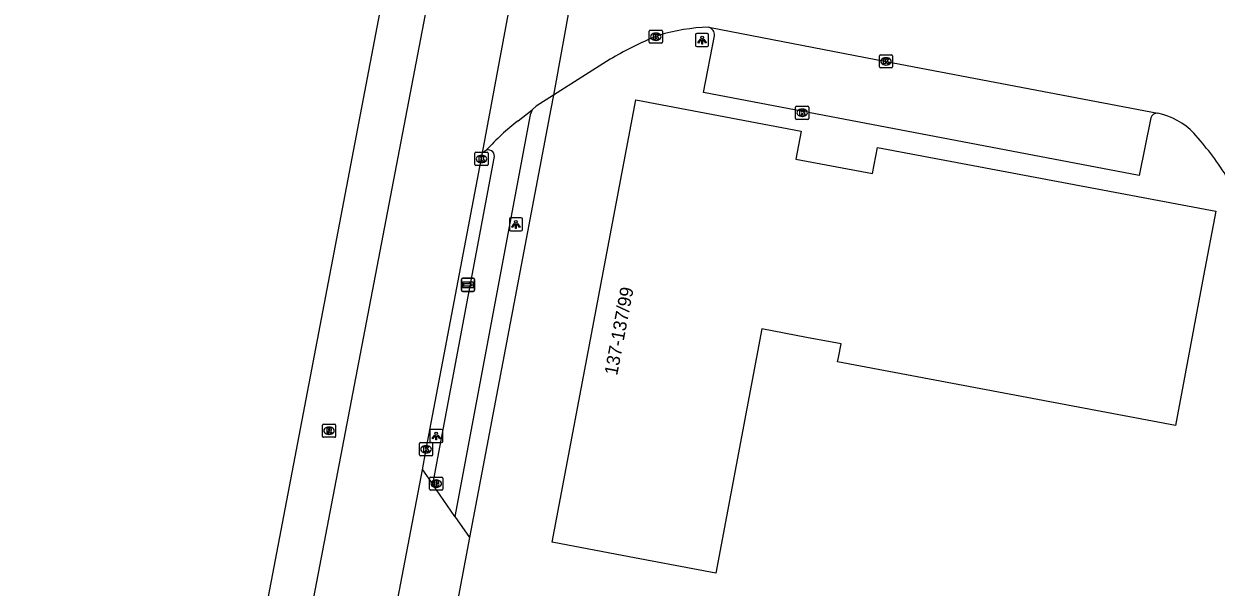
# Model space of a CAD drawing. Extents: x 161696 to 162377, y 380761 to 381673.
# Drawn here: x 161799.7 to 161890.3, y 381522.3 to 381565.1 of the extents above; entities that cross this region are included whole.
import ezdxf

# ---------------------------------------------------------------- set-up
doc = ezdxf.new("R2010")
doc.units = 0
for name, color, linetype in [('IMGEO_Brandkraan', 7, 'Continuous'), ('IMGEO_Fietspad_open', 7, 'Continuous'), ('IMGEO_Kolk', 7, 'Continuous'), ('IMGEO_Lichtpunt', 7, 'Continuous'), ('IMGEO_OVBaan_gesloten', 7, 'Continuous'), ('IMGEO_Pand', 7, 'Continuous'), ('IMGEO_Pand_nummerreeks', 7, 'Continuous'), ('IMGEO_Parkeervlak_open', 7, 'Continuous'), ('IMGEO_Rijbaan_lokaal_open', 7, 'Continuous'), ('IMGEO_Rijbaan_regionaal_gesloten', 7, 'Continuous'), ('IMGEO_Rioolput', 7, 'Continuous'), ('IMGEO_Voetpad_open', 7, 'Continuous'), ('IMGEO_Wegwijzer', 7, 'Continuous')]:
    doc.layers.add(name, color=color, linetype=linetype)

msp = doc.modelspace()

# ---------------------------------------------------------------- linework, layer by layer
at = {"layer": 'IMGEO_Brandkraan'}
for p, q in [((161830.553, 381529.759), (161830.553, 381530.611)), ((161830.628, 381530.685), (161831.48, 381530.685)), ((161831.041, 381530.465), (161831.066, 381530.465)), ((161831.554, 381530.611), (161831.554, 381529.759)), ((161831.48, 381529.685), (161830.628, 381529.685)), ((161831.064, 381529.905), (161831.039, 381529.905))]:
    msp.add_line(p, q, dxfattribs=at)
for points in [[(161830.553, 381529.759), (161830.553, 381530.611)], [(161830.628, 381530.685), (161831.48, 381530.685)], [(161830.901, 381530.385), (161830.901, 381529.985), (161831.114, 381529.985)], [(161831.132, 381530.385), (161830.901, 381530.385)], [(161831.08, 381530.304), (161831.026, 381530.304), (161831.026, 381530.228)], [(161831.554, 381530.611), (161831.554, 381529.759)], [(161831.48, 381529.685), (161830.628, 381529.685)], [(161831.026, 381530.228), (161831.079, 381530.228)], [(161831.088, 381530.152), (161831.026, 381530.152), (161831.026, 381530.071)], [(161831.026, 381530.071), (161831.088, 381530.071)]]:
    msp.add_lwpolyline(points, dxfattribs=at)
for centre, radius, start, end in [((161830.63, 381530.609), 0.0765, 91.55205, 178.44795), ((161830.63, 381530.609), 0.0765, 91.55205, 178.44795), ((161831.081, 381530.266), 0.0379, 267.82845, 90.93552), ((161831.136, 381530.24), 0.145, 59.4692, 91.53667), ((161831.161, 381530.287), 0.0922, 285.51372, 58.15012), ((161831.478, 381530.609), 0.0765, 1.55205, 88.44795), ((161831.478, 381530.609), 0.0765, 1.55205, 88.44795), ((161830.63, 381529.761), 0.0765, 181.55205, 268.44795), ((161830.63, 381529.761), 0.0765, 181.55205, 268.44795), ((161831.089, 381530.111), 0.0404, 269.87594, 90.50774), ((161831.12, 381530.236), 0.251, 268.66757, 293.53466), ((161831.166, 381530.095), 0.105, 301.31148, 78.98903), ((161831.478, 381529.761), 0.0765, 271.55205, 358.44795), ((161831.478, 381529.761), 0.0765, 271.55205, 358.44795)]:
    msp.add_arc(centre, radius, start, end, dxfattribs=at)
for centre, major_axis, ratio, start_param, end_param in [((161831.04, 381530.185), (-0.387, 0.002), 0.722429, 4.712389, 7.853982), ((161831.065, 381530.185), (-0.39, 0.002), 0.717154, 1.570796, 4.712389)]:
    msp.add_ellipse(centre, major_axis=major_axis, ratio=ratio, start_param=start_param, end_param=end_param, dxfattribs=at)
at = {"layer": 'IMGEO_Fietspad_open'}
for points in [[(161838.355, 381558.582), (161838.185, 381558.209), (161832.474, 381527.693)], [(161830.782, 381530.114), (161835.453, 381554.904)]]:
    msp.add_lwpolyline(points, dxfattribs=at)
msp.add_arc((161834.991, 381555.055), 0.486, 341.90564, 103.90153, dxfattribs=at)
at = {"layer": 'IMGEO_Kolk'}
for p, q in [((161847.245, 381563.707), (161847.245, 381564.559)), ((161847.32, 381564.633), (161848.172, 381564.633)), ((161847.756, 381563.853), (161847.731, 381563.853)), ((161847.733, 381564.413), (161847.758, 381564.413)), ((161848.246, 381564.559), (161848.246, 381563.707)), ((161848.172, 381563.633), (161847.32, 381563.633)), ((161864.737, 381561.834), (161864.737, 381562.686)), ((161864.812, 381562.76), (161865.664, 381562.76)), ((161865.225, 381562.54), (161865.25, 381562.54)), ((161865.738, 381562.686), (161865.738, 381561.834)), ((161865.664, 381561.76), (161864.812, 381561.76)), ((161865.248, 381561.98), (161865.223, 381561.98)), ((161858.367, 381557.93), (161858.367, 381558.782)), ((161858.442, 381558.856), (161859.294, 381558.856)), ((161858.855, 381558.636), (161858.88, 381558.636)), ((161859.368, 381558.782), (161859.368, 381557.93)), ((161859.294, 381557.856), (161858.442, 381557.856)), ((161858.878, 381558.076), (161858.853, 381558.076)), ((161833.993, 381554.424), (161833.993, 381555.276)), ((161834.068, 381555.35), (161834.92, 381555.35)), ((161834.481, 381555.13), (161834.506, 381555.13)), ((161834.994, 381555.276), (161834.994, 381554.424)), ((161834.92, 381554.35), (161834.068, 381554.35)), ((161834.504, 381554.57), (161834.479, 381554.57)), ((161829.78, 381532.371), (161829.78, 381533.223)), ((161829.855, 381533.297), (161830.707, 381533.297)), ((161830.268, 381533.077), (161830.293, 381533.077)), ((161830.781, 381533.223), (161830.781, 381532.371)), ((161830.707, 381532.297), (161829.855, 381532.297)), ((161830.291, 381532.517), (161830.266, 381532.517))]:
    msp.add_line(p, q, dxfattribs=at)
for points in [[(161847.245, 381563.707), (161847.245, 381564.559)], [(161847.32, 381564.633), (161848.172, 381564.633)], [(161847.566, 381564.333), (161847.689, 381564.333), (161847.689, 381564.182), (161847.819, 381564.333), (161847.983, 381564.333), (161847.837, 381564.182), (161847.99, 381563.933), (161847.838, 381563.933), (161847.753, 381564.097), (161847.689, 381564.03), (161847.689, 381563.933), (161847.566, 381563.933), (161847.566, 381564.333)], [(161848.246, 381564.559), (161848.246, 381563.707)], [(161848.172, 381563.633), (161847.32, 381563.633)], [(161864.737, 381561.834), (161864.737, 381562.686)], [(161864.812, 381562.76), (161865.664, 381562.76)], [(161865.058, 381562.46), (161865.181, 381562.46), (161865.181, 381562.309), (161865.311, 381562.46), (161865.475, 381562.46), (161865.329, 381562.309), (161865.482, 381562.06), (161865.33, 381562.06), (161865.245, 381562.224), (161865.181, 381562.157), (161865.181, 381562.06), (161865.058, 381562.06), (161865.058, 381562.46)], [(161865.738, 381562.686), (161865.738, 381561.834)], [(161865.664, 381561.76), (161864.812, 381561.76)], [(161858.367, 381557.93), (161858.367, 381558.782)], [(161858.442, 381558.856), (161859.294, 381558.856)], [(161858.688, 381558.556), (161858.811, 381558.556), (161858.811, 381558.405), (161858.941, 381558.556), (161859.105, 381558.556), (161858.959, 381558.405), (161859.112, 381558.156), (161858.96, 381558.156), (161858.875, 381558.32), (161858.811, 381558.253), (161858.811, 381558.156), (161858.688, 381558.156), (161858.688, 381558.556)], [(161859.368, 381558.782), (161859.368, 381557.93)], [(161859.294, 381557.856), (161858.442, 381557.856)], [(161833.993, 381554.424), (161833.993, 381555.276)], [(161834.068, 381555.35), (161834.92, 381555.35)], [(161834.314, 381555.05), (161834.437, 381555.05), (161834.437, 381554.899), (161834.567, 381555.05), (161834.731, 381555.05), (161834.585, 381554.899), (161834.738, 381554.65), (161834.586, 381554.65), (161834.501, 381554.814), (161834.437, 381554.747), (161834.437, 381554.65), (161834.314, 381554.65), (161834.314, 381555.05)], [(161834.994, 381555.276), (161834.994, 381554.424)], [(161834.92, 381554.35), (161834.068, 381554.35)], [(161829.78, 381532.371), (161829.78, 381533.223)], [(161829.855, 381533.297), (161830.707, 381533.297)], [(161830.781, 381533.223), (161830.781, 381532.371)], [(161830.707, 381532.297), (161829.855, 381532.297)], [(161830.101, 381532.997), (161830.224, 381532.997), (161830.224, 381532.846), (161830.354, 381532.997), (161830.518, 381532.997), (161830.372, 381532.846), (161830.525, 381532.597), (161830.373, 381532.597), (161830.288, 381532.761), (161830.224, 381532.694), (161830.224, 381532.597), (161830.101, 381532.597), (161830.101, 381532.997)]]:
    msp.add_lwpolyline(points, dxfattribs=at)
for centre, start, end in [((161847.322, 381564.557), 91.55205, 178.44795), ((161847.322, 381564.557), 91.55205, 178.44795), ((161848.17, 381564.557), 1.55205, 88.44795), ((161848.17, 381564.557), 1.55205, 88.44795), ((161847.322, 381563.709), 181.55205, 268.44795), ((161847.322, 381563.709), 181.55205, 268.44795), ((161848.17, 381563.709), 271.55205, 358.44795), ((161848.17, 381563.709), 271.55205, 358.44795), ((161864.814, 381562.684), 91.55205, 178.44795), ((161864.814, 381562.684), 91.55205, 178.44795), ((161865.662, 381562.684), 1.55205, 88.44795), ((161865.662, 381562.684), 1.55205, 88.44795), ((161864.814, 381561.836), 181.55205, 268.44795), ((161864.814, 381561.836), 181.55205, 268.44795), ((161865.662, 381561.836), 271.55205, 358.44795), ((161865.662, 381561.836), 271.55205, 358.44795), ((161858.444, 381558.78), 91.55205, 178.44795), ((161858.444, 381558.78), 91.55205, 178.44795), ((161859.292, 381558.78), 1.55205, 88.44795), ((161859.292, 381558.78), 1.55205, 88.44795), ((161858.444, 381557.932), 181.55205, 268.44795), ((161858.444, 381557.932), 181.55205, 268.44795), ((161859.292, 381557.932), 271.55205, 358.44795), ((161859.292, 381557.932), 271.55205, 358.44795), ((161834.07, 381555.274), 91.55205, 178.44795), ((161834.07, 381555.274), 91.55205, 178.44795), ((161834.918, 381555.274), 1.55205, 88.44795), ((161834.918, 381555.274), 1.55205, 88.44795), ((161834.07, 381554.426), 181.55205, 268.44795), ((161834.07, 381554.426), 181.55205, 268.44795), ((161834.918, 381554.426), 271.55205, 358.44795), ((161834.918, 381554.426), 271.55205, 358.44795), ((161829.857, 381533.221), 91.55205, 178.44795), ((161829.857, 381533.221), 91.55205, 178.44795), ((161830.705, 381533.221), 1.55205, 88.44795), ((161830.705, 381533.221), 1.55205, 88.44795), ((161829.857, 381532.373), 181.55205, 268.44795), ((161829.857, 381532.373), 181.55205, 268.44795), ((161830.705, 381532.373), 271.55205, 358.44795), ((161830.705, 381532.373), 271.55205, 358.44795)]:
    msp.add_arc(centre, 0.0765, start, end, dxfattribs=at)
for centre, major_axis, ratio, start_param, end_param in [((161847.732, 381564.133), (-0.387, 0.002), 0.722429, 4.712389, 7.853982), ((161847.757, 381564.133), (-0.39, 0.002), 0.717154, 1.570796, 4.712389), ((161865.224, 381562.26), (-0.387, 0.002), 0.722429, 4.712389, 7.853982), ((161865.249, 381562.26), (-0.39, 0.002), 0.717154, 1.570796, 4.712389), ((161858.854, 381558.356), (-0.387, 0.002), 0.722429, 4.712389, 7.853982), ((161858.879, 381558.356), (-0.39, 0.002), 0.717154, 1.570796, 4.712389), ((161834.48, 381554.85), (-0.387, 0.002), 0.722429, 4.712389, 7.853982), ((161834.505, 381554.85), (-0.39, 0.002), 0.717154, 1.570796, 4.712389), ((161830.267, 381532.797), (-0.387, 0.002), 0.722429, 4.712389, 7.853982), ((161830.292, 381532.797), (-0.39, 0.002), 0.717154, 1.570796, 4.712389)]:
    msp.add_ellipse(centre, major_axis=major_axis, ratio=ratio, start_param=start_param, end_param=end_param, dxfattribs=at)
at = {"layer": 'IMGEO_Lichtpunt'}
for p, q in [((161850.758, 381564.279), (161850.758, 381563.472)), ((161850.758, 381564.279), (161850.758, 381563.472)), ((161851.66, 381564.374), (161850.852, 381564.374)), ((161851.66, 381564.374), (161850.852, 381564.374)), ((161851.754, 381563.472), (161851.754, 381564.279)), ((161851.754, 381563.472), (161851.754, 381564.279)), ((161850.852, 381563.378), (161851.66, 381563.378)), ((161850.852, 381563.378), (161851.66, 381563.378)), ((161836.609, 381550.277), (161836.609, 381549.47)), ((161836.609, 381550.277), (161836.609, 381549.47)), ((161837.511, 381550.372), (161836.703, 381550.372)), ((161837.511, 381550.372), (161836.703, 381550.372)), ((161837.605, 381549.47), (161837.605, 381550.277)), ((161837.605, 381549.47), (161837.605, 381550.277)), ((161836.703, 381549.376), (161837.511, 381549.376)), ((161836.703, 381549.376), (161837.511, 381549.376)), ((161830.555, 381534.209), (161830.555, 381533.402)), ((161830.555, 381534.209), (161830.555, 381533.402)), ((161831.457, 381534.304), (161830.649, 381534.304)), ((161831.457, 381534.304), (161830.649, 381534.304)), ((161831.551, 381533.402), (161831.551, 381534.209)), ((161831.551, 381533.402), (161831.551, 381534.209)), ((161830.649, 381533.308), (161831.457, 381533.308)), ((161830.649, 381533.308), (161831.457, 381533.308))]:
    msp.add_line(p, q, dxfattribs=at)
for points in [[(161851.132, 381563.943), (161851.171, 381563.915), (161850.983, 381563.653), (161850.945, 381563.68), (161851.132, 381563.943)], [(161851.234, 381563.895), (161851.281, 381563.895), (161851.281, 381563.573), (161851.234, 381563.573), (161851.234, 381563.895)], [(161851.344, 381563.915), (161851.382, 381563.942), (161851.569, 381563.68), (161851.53, 381563.652), (161851.344, 381563.915)], [(161836.983, 381549.941), (161837.022, 381549.913), (161836.834, 381549.651), (161836.796, 381549.678), (161836.983, 381549.941)], [(161837.085, 381549.893), (161837.132, 381549.893), (161837.132, 381549.571), (161837.085, 381549.571), (161837.085, 381549.893)], [(161837.195, 381549.913), (161837.233, 381549.94), (161837.42, 381549.678), (161837.381, 381549.65), (161837.195, 381549.913)], [(161830.929, 381533.873), (161830.968, 381533.845), (161830.78, 381533.583), (161830.742, 381533.61), (161830.929, 381533.873)], [(161831.031, 381533.825), (161831.078, 381533.825), (161831.078, 381533.503), (161831.031, 381533.503), (161831.031, 381533.825)], [(161831.141, 381533.845), (161831.179, 381533.872), (161831.366, 381533.61), (161831.327, 381533.582), (161831.141, 381533.845)]]:
    msp.add_lwpolyline(points, dxfattribs=at)
for centre in [(161851.257, 381564.077), (161837.108, 381550.075), (161831.054, 381534.007)]:
    msp.add_circle(centre, 0.0994, dxfattribs=at)
for centre, start, end in [((161850.852, 381564.279), 90, 180), ((161850.852, 381564.279), 90, 180), ((161851.66, 381564.279), 0, 90), ((161851.66, 381564.279), 0, 90), ((161850.852, 381563.472), 180, 270), ((161850.852, 381563.472), 180, 270), ((161851.66, 381563.472), 270, 0), ((161851.66, 381563.472), 270, 360), ((161836.703, 381550.277), 90, 180), ((161836.703, 381550.277), 90, 180), ((161837.511, 381550.277), 0, 90), ((161837.511, 381550.277), 0, 90), ((161836.703, 381549.47), 180, 270), ((161836.703, 381549.47), 180, 270), ((161837.511, 381549.47), 270, 0), ((161837.511, 381549.47), 270, 360), ((161830.649, 381534.209), 90, 180), ((161830.649, 381534.209), 90, 180), ((161831.457, 381534.209), 0, 90), ((161831.457, 381534.209), 0, 90), ((161830.649, 381533.402), 180, 270), ((161830.649, 381533.402), 180, 270), ((161831.457, 381533.402), 270, 0), ((161831.457, 381533.402), 270, 360)]:
    msp.add_arc(centre, 0.0946, start, end, dxfattribs=at)
at = {"layer": 'IMGEO_OVBaan_gesloten'}
msp.add_lwpolyline([(161842.106, 381627.976), (161817.605, 381500), (161802.96, 381423.502), (161799.71, 381424.12), (161814.187, 381500), (161837.272, 381620.993)], dxfattribs=at)
at = {"layer": 'IMGEO_Pand'}
msp.add_lwpolyline([(161844.779, 381524.806), (161839.865, 381525.731), (161846.23, 381559.325), (161858.795, 381556.958), (161858.395, 381554.834), (161864.211, 381553.739), (161864.585, 381555.729), (161890.297, 381550.888), (161889.372, 381545.975), (161887.231, 381534.601), (161861.562, 381539.433), (161861.626, 381539.776), (161861.817, 381540.798), (161859.197, 381541.291), (161855.79, 381541.932), (161852.299, 381523.39), (161844.779, 381524.806)], dxfattribs=at)
at = {"layer": 'IMGEO_Parkeervlak_open'}
msp.add_lwpolyline([(161885.355, 381557.961), (161884.478, 381553.591), (161851.362, 381559.884), (161852.204, 381564.208)], dxfattribs=at)
for centre, radius, start, end in [((161851.596, 381564.263), 0.611, 354.86708, 74.50469), ((161885.809, 381557.855), 0.466, 79.55725, 166.8342)]:
    msp.add_arc(centre, radius, start, end, dxfattribs=at)
at = {"layer": 'IMGEO_Rijbaan_lokaal_open'}
for points in [[(161841.291, 381566.994), (161839.96, 381559.685)], [(161851.759, 381564.851), (161865.238, 381562.261), (161885.893, 381558.313)], [(161847.958, 381564.235), (161847.499, 381564.053)], [(161844.276, 381562.423), (161839.96, 381559.685)], [(161839.96, 381559.685), (161838.645, 381558.851), (161838.355, 381558.582)], [(161837.272, 381557.743), (161838.355, 381558.582)], [(161834.874, 381555.527), (161834.574, 381555.306)], [(161830, 381531.232), (161830.782, 381530.114)], [(161832.474, 381527.693), (161830.782, 381530.114)], [(161832.474, 381527.693), (161833.587, 381526.097)], [(161833.587, 381526.097), (161832.667, 381521.255)]]:
    msp.add_lwpolyline(points, dxfattribs=at)
for centre, radius, start, end in [((161852.118, 381550.601), 14.255, 91.44311, 106.96783), ((161860.122, 381535.092), 31.593, 113.55069, 120.10441), ((161848.829, 381542.831), 18.867, 127.777, 137.70525), ((161884.881, 381553.232), 5.181, 43.66528, 78.73886), ((161869.819, 381539.944), 25.263, 32.72367, 41.87992)]:
    msp.add_arc(centre, radius, start, end, dxfattribs=at)
at = {"layer": 'IMGEO_Rijbaan_regionaal_gesloten'}
for points in [[(161834.574, 381555.306), (161836.542, 381565.911)], [(161830, 381531.232), (161830.276, 381532.797), (161834.574, 381555.306)], [(161827.484, 381517.996), (161830, 381531.232)]]:
    msp.add_lwpolyline(points, dxfattribs=at)
at = {"layer": 'IMGEO_Rioolput'}
for p, q in [((161822.405, 381533.777), (161822.405, 381534.629)), ((161822.48, 381534.703), (161823.332, 381534.703)), ((161822.916, 381533.923), (161822.891, 381533.923)), ((161822.893, 381534.483), (161822.918, 381534.483)), ((161823.406, 381534.629), (161823.406, 381533.777)), ((161823.332, 381533.703), (161822.48, 381533.703))]:
    msp.add_line(p, q, dxfattribs=at)
for points in [[(161822.405, 381533.777), (161822.405, 381534.629)], [(161822.48, 381534.703), (161823.332, 381534.703)], [(161822.994, 381534.401), (161822.742, 381534.403), (161822.742, 381534.003)], [(161822.742, 381534.003), (161822.866, 381534.003), (161822.866, 381534.165), (161822.877, 381534.165)], [(161822.92, 381534.322), (161822.866, 381534.322), (161822.866, 381534.241)], [(161822.866, 381534.241), (161822.918, 381534.241)], [(161822.924, 381534.136), (161822.995, 381534.003), (161823.135, 381534.003), (161823.07, 381534.129)], [(161823.406, 381534.629), (161823.406, 381533.777)], [(161823.332, 381533.703), (161822.48, 381533.703)]]:
    msp.add_lwpolyline(points, dxfattribs=at)
for centre, radius, start, end in [((161822.482, 381534.627), 0.0765, 91.55205, 178.44795), ((161822.482, 381534.627), 0.0765, 91.55205, 178.44795), ((161822.876, 381534.112), 0.0533, 26.02933, 88.69889), ((161822.902, 381534.43), 0.19, 274.7715, 282.96867), ((161822.926, 381534.226), 0.0964, 77.00612, 93.18647), ((161822.94, 381534.283), 0.0378, 276.66336, 79.67722), ((161822.993, 381534.291), 0.109, 350.36119, 89.41601), ((161822.991, 381534.291), 0.112, 277.58423, 350.98172), ((161822.975, 381534.076), 0.108, 29.51342, 73.79051), ((161823.33, 381534.627), 0.0765, 1.55205, 88.44795), ((161823.33, 381534.627), 0.0765, 1.55205, 88.44795), ((161822.482, 381533.779), 0.0765, 181.55205, 268.44795), ((161822.482, 381533.779), 0.0765, 181.55205, 268.44795), ((161823.33, 381533.779), 0.0765, 271.55205, 358.44795), ((161823.33, 381533.779), 0.0765, 271.55205, 358.44795)]:
    msp.add_arc(centre, radius, start, end, dxfattribs=at)
for centre, major_axis, ratio, start_param, end_param in [((161822.892, 381534.203), (-0.387, 0.002), 0.722429, 4.712389, 7.853982), ((161822.917, 381534.203), (-0.39, 0.002), 0.717154, 1.570796, 4.712389)]:
    msp.add_ellipse(centre, major_axis=major_axis, ratio=ratio, start_param=start_param, end_param=end_param, dxfattribs=at)
at = {"layer": 'IMGEO_Voetpad_open'}
msp.add_lwpolyline([(161839.96, 381559.685), (161839.774, 381558.665), (161833.587, 381526.097)], dxfattribs=at)
at = {"layer": 'IMGEO_Wegwijzer'}
for p, q in [((161833.071, 381545.784), (161833.861, 381545.784)), ((161833.861, 381545.784), (161833.071, 381545.784)), ((161832.971, 381544.884), (161832.971, 381545.684)), ((161832.971, 381545.684), (161832.971, 381544.884)), ((161833.861, 381544.784), (161833.071, 381544.784)), ((161833.071, 381544.784), (161833.861, 381544.784)), ((161833.961, 381545.684), (161833.961, 381544.884)), ((161833.961, 381544.884), (161833.961, 381545.684))]:
    msp.add_line(p, q, dxfattribs=at)
for points in [[(161833.072, 381545.516), (161833.86, 381545.516), (161833.86, 381545.052), (161833.072, 381545.052), (161833.072, 381545.516)], [(161833.137, 381545.368), (161833.137, 381545.284), (161833.137, 381545.2), (161833.548, 381545.2), (161833.548, 381545.117), (161833.795, 381545.284), (161833.548, 381545.451), (161833.548, 381545.368), (161833.137, 381545.368)]]:
    msp.add_lwpolyline(points, dxfattribs=at)
for centre, start, end in [((161833.071, 381545.684), 90, 180), ((161833.071, 381545.684), 90, 180), ((161833.861, 381545.684), 0, 90), ((161833.861, 381545.684), 360, 90), ((161833.071, 381544.884), 180, 270), ((161833.071, 381544.884), 180, 270), ((161833.861, 381544.884), 270, 0), ((161833.861, 381544.884), 270, 0)]:
    msp.add_arc(centre, 0.1, start, end, dxfattribs=at)

# ---------------------------------------------------------------- texts
at = {"layer": 'IMGEO_Pand_nummerreeks'}
msp.add_text('137-137/99', height=1, rotation=79.26871, dxfattribs=at).set_placement((161844.802, 381538.361))

doc.saveas('drawing.dxf')
